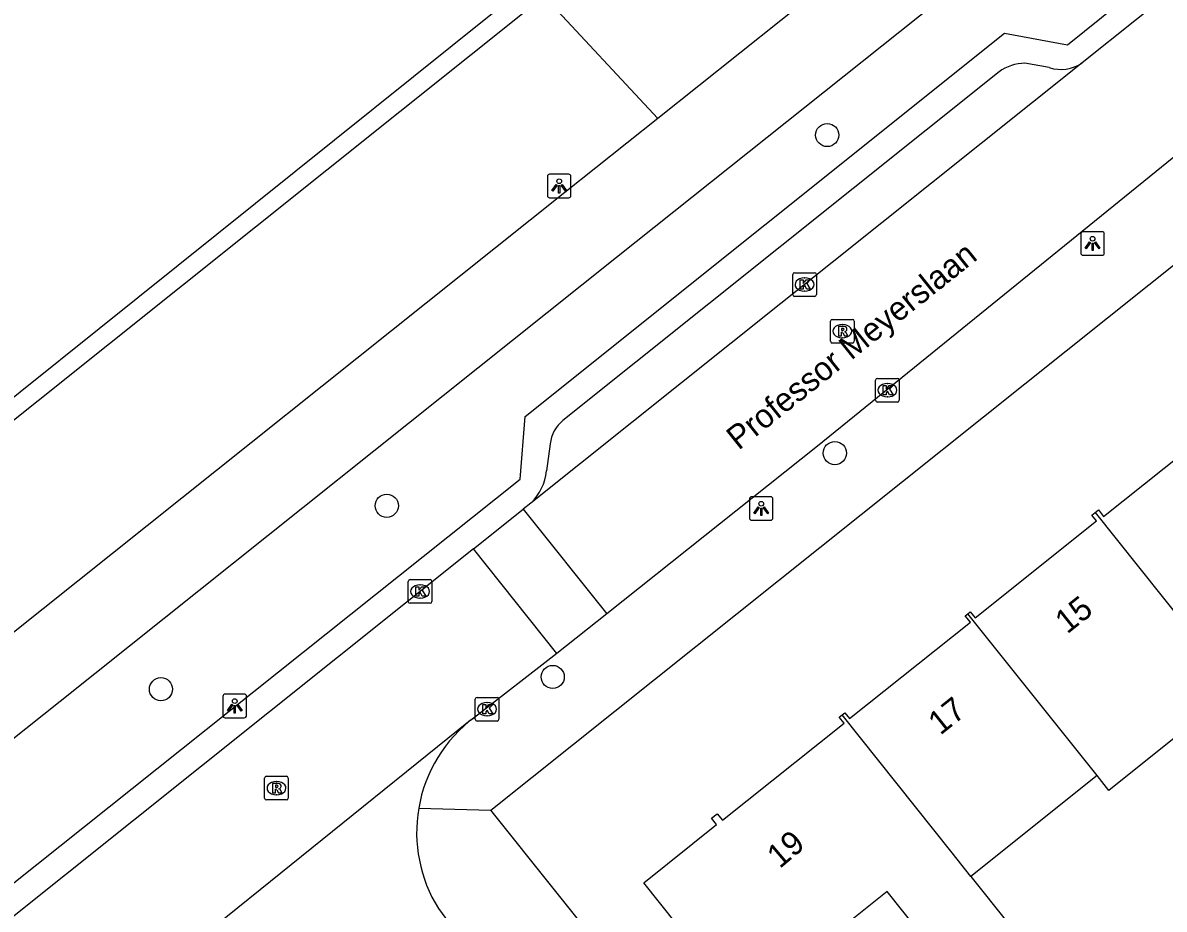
# Model space of a CAD drawing. Extents: x 157466 to 158888, y 383063 to 384677.
# Drawn here: x 158209.52 to 158257.78, y 384057.15 to 384094.63 of the extents above; entities that cross this region are included whole.
import ezdxf

# ---------------------------------------------------------------- set-up
doc = ezdxf.new("R2010")
doc.units = 0
for name, color, linetype in [('IMGEO_Boom', 7, 'Continuous'), ('IMGEO_Fietspad_gesloten', 7, 'Continuous'), ('IMGEO_Greppel_droge_sloot', 7, 'Continuous'), ('IMGEO_Groenvoorziening', 7, 'Continuous'), ('IMGEO_Kolk', 7, 'Continuous'), ('IMGEO_Lichtpunt', 7, 'Continuous'), ('IMGEO_Openbare_ruimte_label', 7, 'Continuous'), ('IMGEO_Pand', 7, 'Continuous'), ('IMGEO_Pand_nummerreeks', 7, 'Continuous'), ('IMGEO_Rijbaan_lokaal_open', 7, 'Continuous'), ('IMGEO_Rioolput', 7, 'Continuous'), ('IMGEO_Voetpad_open', 7, 'Continuous')]:
    doc.layers.add(name, color=color, linetype=linetype)

msp = doc.modelspace()

# ---------------------------------------------------------------- linework, layer by layer
at = {"layer": 'IMGEO_Boom'}
for centre in [(158243.53, 384089.889), (158243.854, 384076.438), (158224.911, 384074.211), (158231.925, 384066.972), (158215.363, 384066.456)]:
    msp.add_circle(centre, 0.489, dxfattribs=at)
at = {"layer": 'IMGEO_Fietspad_gesloten'}
for points in [[(158257.172, 384107.178), (158236.375, 384090.591)], [(158161.92, 384026.852), (158174.258, 384036.623), (158186.627, 384046.476), (158211.101, 384065.95), (158234.627, 384084.72), (158259.412, 384104.488), (158259.623, 384104.659), (158259.735, 384104.75)], [(158236.375, 384090.591), (158232.444, 384087.456), (158208.92, 384068.687), (158184.447, 384049.214), (158172.081, 384039.364), (158159.432, 384029.346)]]:
    msp.add_lwpolyline(points, dxfattribs=at)
at = {"layer": 'IMGEO_Greppel_droge_sloot'}
msp.add_lwpolyline([(158231.566, 384095.764), (158155.097, 384034.643), (158154.437, 384035.369), (158204.416, 384075.039), (158231.013, 384096.36)], dxfattribs=at)
at = {"layer": 'IMGEO_Groenvoorziening'}
msp.add_lwpolyline([(158236.375, 384090.591), (158231.566, 384095.764)], dxfattribs=at)
at = {"layer": 'IMGEO_Kolk'}
for p, q in [((158242.071, 384083.139), (158242.071, 384083.991)), ((158242.146, 384084.065), (158242.998, 384084.065)), ((158243.072, 384083.991), (158243.072, 384083.139)), ((158242.559, 384083.845), (158242.584, 384083.845)), ((158242.998, 384083.065), (158242.146, 384083.065)), ((158242.582, 384083.285), (158242.557, 384083.285)), ((158245.577, 384078.67), (158245.577, 384079.522)), ((158245.652, 384079.596), (158246.504, 384079.596)), ((158246.065, 384079.376), (158246.09, 384079.376)), ((158246.578, 384079.522), (158246.578, 384078.67)), ((158246.088, 384078.816), (158246.063, 384078.816)), ((158246.504, 384078.596), (158245.652, 384078.596)), ((158225.82, 384070.162), (158225.82, 384071.014)), ((158225.895, 384071.088), (158226.747, 384071.088)), ((158226.821, 384071.014), (158226.821, 384070.162)), ((158226.308, 384070.868), (158226.333, 384070.868)), ((158226.747, 384070.088), (158225.895, 384070.088)), ((158226.331, 384070.308), (158226.306, 384070.308)), ((158228.652, 384065.182), (158228.652, 384066.034)), ((158228.727, 384066.108), (158229.579, 384066.108)), ((158229.14, 384065.888), (158229.165, 384065.888)), ((158229.653, 384066.034), (158229.653, 384065.182)), ((158229.163, 384065.328), (158229.138, 384065.328)), ((158229.579, 384065.108), (158228.727, 384065.108))]:
    msp.add_line(p, q, dxfattribs=at)
for points in [[(158242.071, 384083.139), (158242.071, 384083.991)], [(158242.146, 384084.065), (158242.998, 384084.065)], [(158243.072, 384083.991), (158243.072, 384083.139)], [(158242.392, 384083.765), (158242.515, 384083.765), (158242.515, 384083.614), (158242.645, 384083.765), (158242.809, 384083.765), (158242.663, 384083.614), (158242.816, 384083.365), (158242.664, 384083.365), (158242.579, 384083.529), (158242.515, 384083.462), (158242.515, 384083.365), (158242.392, 384083.365), (158242.392, 384083.765)], [(158242.998, 384083.065), (158242.146, 384083.065)], [(158245.577, 384078.67), (158245.577, 384079.522)], [(158245.652, 384079.596), (158246.504, 384079.596)], [(158245.898, 384079.296), (158246.021, 384079.296), (158246.021, 384079.145), (158246.151, 384079.296), (158246.315, 384079.296), (158246.169, 384079.145), (158246.322, 384078.896), (158246.17, 384078.896), (158246.085, 384079.06), (158246.021, 384078.993), (158246.021, 384078.896), (158245.898, 384078.896), (158245.898, 384079.296)], [(158246.578, 384079.522), (158246.578, 384078.67)], [(158246.504, 384078.596), (158245.652, 384078.596)], [(158225.82, 384070.162), (158225.82, 384071.014)], [(158225.895, 384071.088), (158226.747, 384071.088)], [(158226.821, 384071.014), (158226.821, 384070.162)], [(158226.141, 384070.788), (158226.264, 384070.788), (158226.264, 384070.637), (158226.394, 384070.788), (158226.558, 384070.788), (158226.412, 384070.637), (158226.565, 384070.388), (158226.413, 384070.388), (158226.328, 384070.552), (158226.264, 384070.485), (158226.264, 384070.388), (158226.141, 384070.388), (158226.141, 384070.788)], [(158226.747, 384070.088), (158225.895, 384070.088)], [(158228.652, 384065.182), (158228.652, 384066.034)], [(158228.727, 384066.108), (158229.579, 384066.108)], [(158228.973, 384065.808), (158229.096, 384065.808), (158229.096, 384065.657), (158229.226, 384065.808), (158229.39, 384065.808), (158229.244, 384065.657), (158229.397, 384065.408), (158229.245, 384065.408), (158229.16, 384065.572), (158229.096, 384065.505), (158229.096, 384065.408), (158228.973, 384065.408), (158228.973, 384065.808)], [(158229.653, 384066.034), (158229.653, 384065.182)], [(158229.579, 384065.108), (158228.727, 384065.108)]]:
    msp.add_lwpolyline(points, dxfattribs=at)
for centre, start, end in [((158242.148, 384083.989), 91.552, 178.448), ((158242.148, 384083.989), 91.552, 178.448), ((158242.996, 384083.989), 1.552, 88.448), ((158242.996, 384083.989), 1.552, 88.448), ((158242.148, 384083.141), 181.552, 268.448), ((158242.148, 384083.141), 181.552, 268.448), ((158242.996, 384083.141), 271.552, 358.448), ((158242.996, 384083.141), 271.552, 358.448), ((158245.654, 384079.52), 91.552, 178.448), ((158245.654, 384079.52), 91.552, 178.448), ((158246.502, 384079.52), 1.552, 88.448), ((158246.502, 384079.52), 1.552, 88.448), ((158245.654, 384078.672), 181.552, 268.448), ((158245.654, 384078.672), 181.552, 268.448), ((158246.502, 384078.672), 271.552, 358.448), ((158246.502, 384078.672), 271.552, 358.448), ((158225.897, 384071.012), 91.552, 178.448), ((158225.897, 384071.012), 91.552, 178.448), ((158226.745, 384071.012), 1.552, 88.448), ((158226.745, 384071.012), 1.552, 88.448), ((158225.897, 384070.164), 181.552, 268.448), ((158225.897, 384070.164), 181.552, 268.448), ((158226.745, 384070.164), 271.552, 358.448), ((158226.745, 384070.164), 271.552, 358.448), ((158228.729, 384066.032), 91.552, 178.448), ((158228.729, 384066.032), 91.552, 178.448), ((158229.577, 384066.032), 1.552, 88.448), ((158229.577, 384066.032), 1.552, 88.448), ((158228.729, 384065.184), 181.552, 268.448), ((158228.729, 384065.184), 181.552, 268.448), ((158229.577, 384065.184), 271.552, 358.448), ((158229.577, 384065.184), 271.552, 358.448)]:
    msp.add_arc(centre, 0.0765, start, end, dxfattribs=at)
for centre, major_axis, ratio, start_param, end_param in [((158242.558, 384083.565), (-0.387, 0.002), 0.722429, 4.712389, 7.853982), ((158242.583, 384083.565), (-0.39, 0.002), 0.717154, 1.570796, 4.712389), ((158246.064, 384079.096), (-0.387, 0.002), 0.722429, 4.712389, 7.853982), ((158246.089, 384079.096), (-0.39, 0.002), 0.717154, 1.570796, 4.712389), ((158226.307, 384070.588), (-0.387, 0.002), 0.722429, 4.712389, 7.853982), ((158226.332, 384070.588), (-0.39, 0.002), 0.717154, 1.570796, 4.712389), ((158229.139, 384065.608), (-0.387, 0.002), 0.722429, 4.712389, 7.853982), ((158229.164, 384065.608), (-0.39, 0.002), 0.717154, 1.570796, 4.712389)]:
    msp.add_ellipse(centre, major_axis=major_axis, ratio=ratio, start_param=start_param, end_param=end_param, dxfattribs=at)
at = {"layer": 'IMGEO_Lichtpunt'}
for p, q in [((158231.701, 384088.139), (158231.701, 384087.332)), ((158231.701, 384088.139), (158231.701, 384087.332)), ((158232.603, 384088.234), (158231.795, 384088.234)), ((158232.603, 384088.234), (158231.795, 384088.234)), ((158232.697, 384087.332), (158232.697, 384088.139)), ((158232.697, 384087.332), (158232.697, 384088.139)), ((158231.795, 384087.238), (158232.603, 384087.238)), ((158231.795, 384087.238), (158232.603, 384087.238)), ((158254.251, 384085.705), (158254.251, 384084.898)), ((158254.251, 384085.705), (158254.251, 384084.898)), ((158255.153, 384085.8), (158254.345, 384085.8)), ((158255.153, 384085.8), (158254.345, 384085.8)), ((158255.247, 384084.898), (158255.247, 384085.705)), ((158255.247, 384084.898), (158255.247, 384085.705)), ((158254.345, 384084.804), (158255.153, 384084.804)), ((158254.345, 384084.804), (158255.153, 384084.804)), ((158240.242, 384074.5), (158240.242, 384073.693)), ((158240.242, 384074.5), (158240.242, 384073.693)), ((158241.144, 384074.595), (158240.336, 384074.595)), ((158241.144, 384074.595), (158240.336, 384074.595)), ((158241.238, 384073.693), (158241.238, 384074.5)), ((158241.238, 384073.693), (158241.238, 384074.5)), ((158240.336, 384073.599), (158241.144, 384073.599)), ((158240.336, 384073.599), (158241.144, 384073.599)), ((158217.984, 384066.152), (158217.984, 384065.345)), ((158217.984, 384066.152), (158217.984, 384065.345)), ((158218.886, 384066.247), (158218.078, 384066.247)), ((158218.886, 384066.247), (158218.078, 384066.247)), ((158218.98, 384065.345), (158218.98, 384066.152)), ((158218.98, 384065.345), (158218.98, 384066.152)), ((158218.078, 384065.251), (158218.886, 384065.251)), ((158218.078, 384065.251), (158218.886, 384065.251))]:
    msp.add_line(p, q, dxfattribs=at)
for points in [[(158232.075, 384087.803), (158232.114, 384087.775), (158231.926, 384087.513), (158231.888, 384087.54), (158232.075, 384087.803)], [(158232.177, 384087.755), (158232.224, 384087.755), (158232.224, 384087.433), (158232.177, 384087.433), (158232.177, 384087.755)], [(158232.287, 384087.775), (158232.325, 384087.802), (158232.512, 384087.54), (158232.473, 384087.512), (158232.287, 384087.775)], [(158254.625, 384085.369), (158254.664, 384085.341), (158254.476, 384085.079), (158254.438, 384085.106), (158254.625, 384085.369)], [(158254.727, 384085.321), (158254.774, 384085.321), (158254.774, 384084.999), (158254.727, 384084.999), (158254.727, 384085.321)], [(158254.837, 384085.341), (158254.875, 384085.368), (158255.062, 384085.106), (158255.023, 384085.078), (158254.837, 384085.341)], [(158240.616, 384074.164), (158240.655, 384074.136), (158240.467, 384073.874), (158240.429, 384073.901), (158240.616, 384074.164)], [(158240.718, 384074.116), (158240.765, 384074.116), (158240.765, 384073.794), (158240.718, 384073.794), (158240.718, 384074.116)], [(158240.828, 384074.136), (158240.866, 384074.163), (158241.053, 384073.901), (158241.014, 384073.873), (158240.828, 384074.136)], [(158218.358, 384065.816), (158218.397, 384065.788), (158218.209, 384065.526), (158218.171, 384065.553), (158218.358, 384065.816)], [(158218.46, 384065.768), (158218.507, 384065.768), (158218.507, 384065.446), (158218.46, 384065.446), (158218.46, 384065.768)], [(158218.57, 384065.788), (158218.608, 384065.815), (158218.795, 384065.553), (158218.756, 384065.525), (158218.57, 384065.788)]]:
    msp.add_lwpolyline(points, dxfattribs=at)
for centre in [(158232.2, 384087.937), (158254.75, 384085.503), (158240.741, 384074.298), (158218.483, 384065.95)]:
    msp.add_circle(centre, 0.0994, dxfattribs=at)
for centre, start, end in [((158231.795, 384088.139), 90, 180), ((158231.795, 384088.139), 90, 180), ((158232.603, 384088.139), 0, 90), ((158232.603, 384088.139), 0, 90), ((158231.795, 384087.332), 180, 270), ((158231.795, 384087.332), 180, 270), ((158232.603, 384087.332), 270, 0), ((158232.603, 384087.332), 270, 360), ((158254.345, 384085.705), 90, 180), ((158254.345, 384085.705), 90, 180), ((158255.153, 384085.705), 0, 90), ((158255.153, 384085.705), 0, 90), ((158254.345, 384084.898), 180, 270), ((158254.345, 384084.898), 180, 270), ((158255.153, 384084.898), 270, 0), ((158255.153, 384084.898), 270, 360), ((158240.336, 384074.5), 90, 180), ((158240.336, 384074.5), 90, 180), ((158241.144, 384074.5), 0, 90), ((158241.144, 384074.5), 0, 90), ((158240.336, 384073.693), 180, 270), ((158240.336, 384073.693), 180, 270), ((158241.144, 384073.693), 270, 0), ((158241.144, 384073.693), 270, 360), ((158218.078, 384066.152), 90, 180), ((158218.078, 384066.152), 90, 180), ((158218.886, 384066.152), 0, 90), ((158218.886, 384066.152), 0, 90), ((158218.078, 384065.345), 180, 270), ((158218.078, 384065.345), 180, 270), ((158218.886, 384065.345), 270, 0), ((158218.886, 384065.345), 270, 360)]:
    msp.add_arc(centre, 0.0946, start, end, dxfattribs=at)
at = {"layer": 'IMGEO_Pand'}
for points in [[(158254.862, 384073.926), (158254.999, 384074.035), (158255.219, 384073.76), (158260.338, 384077.848), (158260.13, 384078.108), (158260.249, 384078.204)], [(158249.475, 384069.648), (158249.578, 384069.731), (158249.78, 384069.478), (158254.916, 384073.578), (158254.726, 384073.817), (158254.862, 384073.926)], [(158254.862, 384073.926), (158259.523, 384068.082)], [(158244.158, 384065.368), (158244.277, 384065.462), (158244.476, 384065.213), (158249.585, 384069.293), (158249.369, 384069.563), (158249.475, 384069.648)], [(158254.938, 384062.8), (158249.475, 384069.648)], [(158259.523, 384068.082), (158260.812, 384066.467), (158255.437, 384062.176), (158254.938, 384062.8)], [(158250.204, 384052.706), (158246.064, 384057.894), (158243.316, 384055.701), (158243.612, 384055.33), (158243.344, 384055.116), (158243.126, 384055.39), (158240.04, 384052.926), (158235.772, 384058.272), (158238.857, 384060.735), (158238.645, 384061.001), (158238.881, 384061.19), (158239.098, 384060.919), (158244.242, 384065.025), (158244.042, 384065.275), (158244.158, 384065.368)], [(158249.604, 384058.542), (158248.81, 384059.537), (158244.158, 384065.368)], [(158254.938, 384062.8), (158249.604, 384058.542)], [(158249.604, 384058.542), (158252.679, 384054.687)]]:
    msp.add_lwpolyline(points, dxfattribs=at)
at = {"layer": 'IMGEO_Rijbaan_lokaal_open'}
for points in [[(158277.275, 384111.274), (158254.309, 384092.935)], [(158263.783, 384093.492), (158243.121, 384076.731), (158234.219, 384069.643)], [(158254.309, 384092.935), (158231.006, 384074.327)], [(158228.576, 384072.386), (158230.678, 384074.065)], [(158231.006, 384074.327), (158230.678, 384074.065)], [(158230.678, 384074.065), (158234.219, 384069.643)], [(158228.576, 384072.386), (158205.565, 384054.011)], [(158232.105, 384067.96), (158228.576, 384072.386)], [(158234.219, 384069.643), (158232.105, 384067.96)], [(158232.105, 384067.96), (158228.613, 384065.265)], [(158215.988, 384055.115), (158228.37, 384065.096), (158228.613, 384065.265)], [(158227.095, 384057.177), (158227.789, 384056.232)]]:
    msp.add_lwpolyline(points, dxfattribs=at)
for centre, radius, start, end in [((158232.251, 384060.396), 6.078, 126.7663, 170.3035), ((158232.246, 384060.394), 6.073, 170.2775, 211.9889)]:
    msp.add_arc(centre, radius, start, end, dxfattribs=at)
at = {"layer": 'IMGEO_Rioolput'}
for p, q in [((158243.746, 384082.094), (158244.598, 384082.094)), ((158243.671, 384081.168), (158243.671, 384082.02)), ((158244.159, 384081.874), (158244.184, 384081.874)), ((158244.672, 384082.02), (158244.672, 384081.168)), ((158244.598, 384081.094), (158243.746, 384081.094)), ((158244.182, 384081.314), (158244.157, 384081.314)), ((158219.822, 384062.772), (158220.674, 384062.772)), ((158219.747, 384061.846), (158219.747, 384062.698)), ((158220.235, 384062.552), (158220.26, 384062.552)), ((158220.748, 384062.698), (158220.748, 384061.846)), ((158220.258, 384061.992), (158220.233, 384061.992)), ((158220.674, 384061.772), (158219.822, 384061.772))]:
    msp.add_line(p, q, dxfattribs=at)
for points in [[(158243.746, 384082.094), (158244.598, 384082.094)], [(158243.671, 384081.168), (158243.671, 384082.02)], [(158244.26, 384081.792), (158244.008, 384081.794), (158244.008, 384081.394)], [(158244.186, 384081.713), (158244.132, 384081.713), (158244.132, 384081.632)], [(158244.132, 384081.632), (158244.184, 384081.632)], [(158244.672, 384082.02), (158244.672, 384081.168)], [(158244.598, 384081.094), (158243.746, 384081.094)], [(158244.008, 384081.394), (158244.132, 384081.394), (158244.132, 384081.556), (158244.143, 384081.556)], [(158244.19, 384081.527), (158244.261, 384081.394), (158244.401, 384081.394), (158244.336, 384081.52)], [(158219.822, 384062.772), (158220.674, 384062.772)], [(158219.747, 384061.846), (158219.747, 384062.698)], [(158220.336, 384062.47), (158220.084, 384062.472), (158220.084, 384062.072)], [(158220.262, 384062.391), (158220.208, 384062.391), (158220.208, 384062.31)], [(158220.208, 384062.31), (158220.26, 384062.31)], [(158220.748, 384062.698), (158220.748, 384061.846)], [(158220.084, 384062.072), (158220.208, 384062.072), (158220.208, 384062.234), (158220.219, 384062.234)], [(158220.266, 384062.205), (158220.337, 384062.072), (158220.477, 384062.072), (158220.412, 384062.198)], [(158220.674, 384061.772), (158219.822, 384061.772)]]:
    msp.add_lwpolyline(points, dxfattribs=at)
for centre, radius, start, end in [((158243.748, 384082.018), 0.0765, 91.552, 178.448), ((158243.748, 384082.018), 0.0765, 91.552, 178.448), ((158244.596, 384082.018), 0.0765, 1.552, 88.448), ((158244.596, 384082.018), 0.0765, 1.552, 88.448), ((158244.168, 384081.821), 0.19, 274.7715, 282.9687), ((158244.192, 384081.617), 0.0964, 77.0061, 93.1865), ((158244.206, 384081.674), 0.0378, 276.6634, 79.6772), ((158244.259, 384081.682), 0.109, 350.3612, 89.416), ((158244.257, 384081.682), 0.112, 277.5842, 350.9817), ((158243.748, 384081.17), 0.0765, 181.552, 268.448), ((158243.748, 384081.17), 0.0765, 181.552, 268.448), ((158244.142, 384081.503), 0.0533, 26.0293, 88.6989), ((158244.241, 384081.467), 0.108, 29.5134, 73.7905), ((158244.596, 384081.17), 0.0765, 271.552, 358.448), ((158244.596, 384081.17), 0.0765, 271.552, 358.448), ((158219.824, 384062.696), 0.0765, 91.552, 178.448), ((158219.824, 384062.696), 0.0765, 91.552, 178.448), ((158220.672, 384062.696), 0.0765, 1.552, 88.448), ((158220.672, 384062.696), 0.0765, 1.552, 88.448), ((158220.244, 384062.499), 0.19, 274.7715, 282.9687), ((158220.268, 384062.295), 0.0964, 77.0061, 93.1865), ((158220.282, 384062.352), 0.0378, 276.6634, 79.6772), ((158220.335, 384062.36), 0.109, 350.3612, 89.416), ((158220.333, 384062.36), 0.112, 277.5842, 350.9817), ((158219.824, 384061.848), 0.0765, 181.552, 268.448), ((158219.824, 384061.848), 0.0765, 181.552, 268.448), ((158220.218, 384062.181), 0.0533, 26.0293, 88.6989), ((158220.317, 384062.145), 0.108, 29.5134, 73.7905), ((158220.672, 384061.848), 0.0765, 271.552, 358.448), ((158220.672, 384061.848), 0.0765, 271.552, 358.448)]:
    msp.add_arc(centre, radius, start, end, dxfattribs=at)
for centre, major_axis, ratio, start_param, end_param in [((158244.158, 384081.594), (-0.387, 0.002), 0.722429, 4.712389, 7.853982), ((158244.183, 384081.594), (-0.39, 0.002), 0.717154, 1.570796, 4.712389), ((158220.234, 384062.272), (-0.387, 0.002), 0.722429, 4.712389, 7.853982), ((158220.259, 384062.272), (-0.39, 0.002), 0.717154, 1.570796, 4.712389)]:
    msp.add_ellipse(centre, major_axis=major_axis, ratio=ratio, start_param=start_param, end_param=end_param, dxfattribs=at)
at = {"layer": 'IMGEO_Voetpad_open'}
for points in [[(158165.063, 384023.011), (158169.321, 384026.415), (158181.91, 384036.481), (158182.292, 384039.289), (158202.163, 384055.179), (158204.955, 384054.945), (158230.554, 384075.335), (158230.763, 384077.981), (158251.033, 384094.194), (158253.691, 384093.699), (158262.893, 384101.12)], [(158252.918, 384092.741), (158251.891, 384092.925)], [(158250.797, 384092.563), (158232.357, 384077.82)], [(158229.311, 384061.333), (158267.549, 384091.864)], [(158231.821, 384076.834), (158231.667, 384075.69)], [(158226.26, 384061.42), (158229.311, 384061.333)], [(158241.587, 384045.99), (158234.636, 384054.678), (158229.311, 384061.333)]]:
    msp.add_lwpolyline(points, dxfattribs=at)
for centre, radius, start, end in [((158251.934, 384090.96), 1.966, 91.266, 125.3523), ((158253.417, 384094.25), 1.589, 251.718, 304.1615), ((158233.302, 384076.667), 1.491, 129.3575, 173.5845), ((158229.435, 384075.93), 2.244, 314.4066, 353.8504)]:
    msp.add_arc(centre, radius, start, end, dxfattribs=at)

# ---------------------------------------------------------------- texts
at = {"layer": 'IMGEO_Openbare_ruimte_label'}
msp.add_text('Professor Meyerslaan', height=1, rotation=38.6688, dxfattribs=at).set_placement((158239.786, 384076.533))
at = {"layer": 'IMGEO_Pand_nummerreeks'}
for s, rotation, p in [('15', 38.58, (158253.675, 384068.763)), ('17', 38.58, (158248.312, 384064.484)), ('19', 40.2342, (158241.522, 384058.841))]:
    msp.add_text(s, height=1, rotation=rotation, dxfattribs=at).set_placement(p)

doc.saveas('drawing.dxf')
